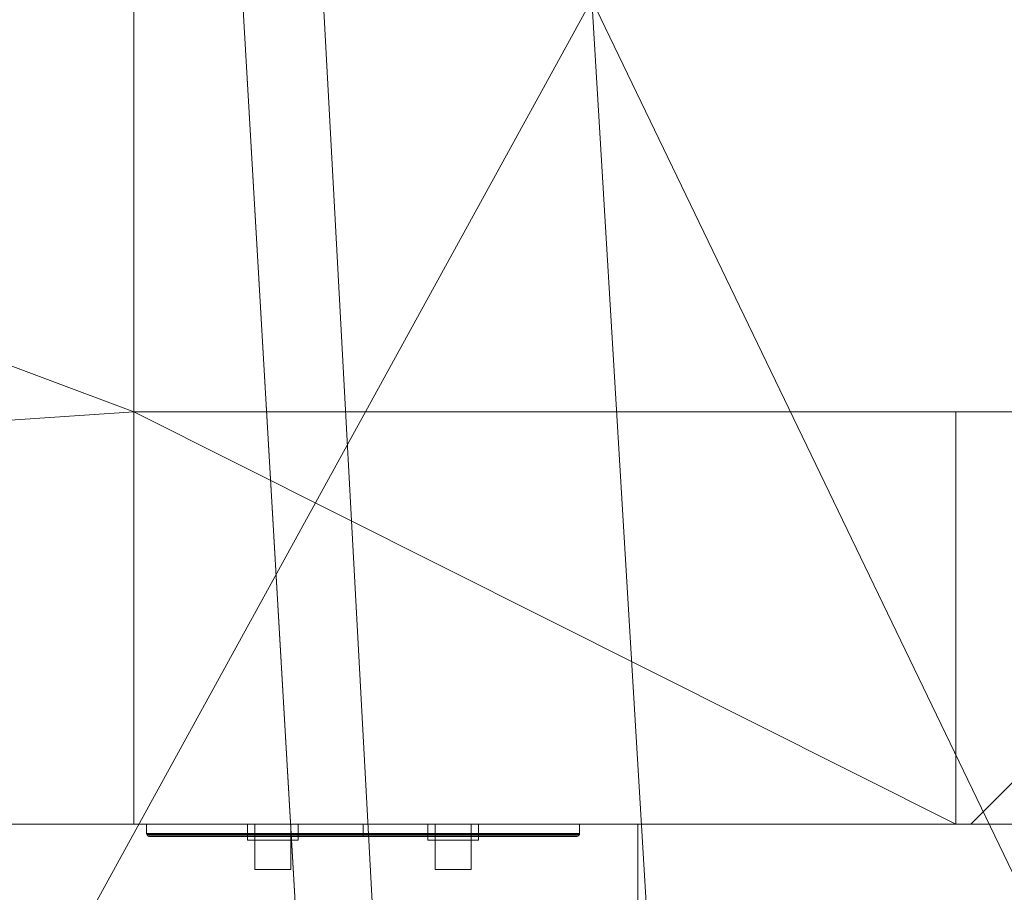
# Model space of a CAD drawing. Header units: inches. Extents: x -263 to 528, y -1 to 602.
# Tile 343 of 656: x -10 to 1, y 348 to 357. Entities that reach past the tile are written whole.
import ezdxf

# ---------------------------------------------------------------- set-up
doc = ezdxf.new("R2010")
doc.units = ezdxf.units.IN
doc.header["$MEASUREMENT"] = 0
for name, color, linetype in [('New_Twindo - Walls', 7, 'Continuous'), ('Twindo - Electrical', 7, 'Continuous'), ('Twindo - Fixtures', 7, 'Continuous'), ('Twindo - Slabs', 7, 'Continuous'), ('Twindo - Walls', 7, 'Continuous')]:
    doc.layers.add(name, color=color, linetype=linetype)

# ---------------------------------------------------------------- blocks, each defined once
blk = doc.blocks.new('Slab_D0BD3B49-249D-4DA8-80D4-D821BCE50D6B', base_point=(-249.5, 387))
at = {"layer": 'Twindo - Slabs', "lineweight": 0}
mesh = blk.add_polyface(dxfattribs=at)
corners = [(-192, 387), (-249.5, 387), (-249.5, 387, -6), (-192, 387, -6), (-89.75, 579.5), (-249.5, 579.5), (-192, 134.5), (-132, 134.5), (-132, 124.5), (10, 124.5), (10, 13.75), (161.5, 13.75), (161.5, 6.5), (252, 6.5), (252, 14), (415.5, 14), (415.5, 322.5), (222.5, 322.5), (222.5, 357.5), (-4, 357.5), (-4, 413), (101.5, 413), (101.5, 553.5), (-89.75, 553.5), (-249.5, 579.5, -6), (-192, 134.5, -6), (-89.75, 579.5, -6), (-89.75, 553.5, -6), (101.5, 553.5, -6), (101.5, 413, -6), (-4, 413, -6), (-4, 357.5, -6), (222.5, 357.5, -6), (222.5, 322.5, -6), (415.5, 322.5, -6), (415.5, 14, -6), (252, 14, -6), (252, 6.5, -6), (161.5, 6.5, -6), (161.5, 13.75, -6), (10, 13.75, -6), (10, 124.5, -6), (-132, 124.5, -6), (-132, 134.5, -6)]
mesh.append_faces([[corners[k] for k in face] for face in [(0, 1, 2, 3), (1, 5, 24, 2), (6, 0, 3, 25), (5, 4, 26, 24), (7, 6, 25, 43), (8, 7, 43, 42), (9, 8, 42, 41), (10, 9, 41, 40), (11, 10, 40, 39), (12, 11, 39, 38), (13, 12, 38, 37), (14, 13, 37, 36), (15, 14, 36, 35), (16, 15, 35, 34), (17, 16, 34, 33), (18, 17, 33, 32), (19, 18, 32, 31), (20, 19, 31, 30), (21, 20, 30, 29), (22, 21, 29, 28), (23, 22, 28, 27), (4, 23, 27, 26)]], dxfattribs={"color": 254})
mesh.append_faces([[corners[k] for k in face] for face in [(22, 20, 21), (16, 14, 15)]], dxfattribs={"vtx0": -1, "color": 254})
mesh.append_faces([[corners[k] for k in face] for face in [(28, 30, 27), (34, 36, 33)]], dxfattribs={"vtx0": -1, "vtx1": -1, "color": 254})
mesh.append_faces([[corners[k] for k in face] for face in [(4, 0, 7), (19, 23, 8), (19, 9, 11), (43, 3, 26), (42, 27, 31), (39, 41, 31)]], dxfattribs={"vtx0": -1, "vtx1": -1, "vtx2": -1, "color": 254})
mesh.append_faces([[corners[k] for k in face] for face in [(23, 7, 8), (19, 8, 9), (17, 11, 12), (17, 12, 13), (17, 13, 14), (3, 24, 26), (43, 26, 27), (39, 31, 32), (39, 32, 33)]], dxfattribs={"vtx0": -1, "vtx2": -1, "color": 254})
mesh.append_faces([[corners[k] for k in face] for face in [(29, 30, 28), (35, 36, 34)]], dxfattribs={"vtx1": -1, "color": 254})
mesh.append_faces([[corners[k] for k in face] for face in [(4, 5, 0), (23, 4, 7), (19, 20, 23), (22, 23, 20), (18, 19, 11), (17, 18, 11), (16, 17, 14), (42, 43, 27), (30, 31, 27), (41, 42, 31), (38, 39, 33), (37, 38, 33), (36, 37, 33)]], dxfattribs={"vtx1": -1, "vtx2": -1, "color": 254})
mesh.append_faces([[corners[k] for k in face] for face in [(5, 1, 0), (0, 6, 7), (9, 10, 11), (3, 2, 24), (43, 25, 3), (39, 40, 41)]], dxfattribs={"vtx2": -1, "color": 254})
blk = doc.blocks.new('Slab_C16FED3F-F51D-4887-95C2-45D370958F54', base_point=(-255.75, 595))
at = {"layer": 'Twindo - Slabs', "lineweight": 0}
mesh = blk.add_polyface(dxfattribs=at)
corners = [(95.5, 568, 128), (95.5, 570, 128), (-75.75, 570, 128), (-75.75, 595, 128), (-255.75, 595, 128), (-255.75, 379, 128), (-198, 379, 128), (-198, 134.5, 128), (-136, 134.5, 128), (-136, 110.5, 128), (6.5, 110.5, 128), (6.5, 6.5, 128), (315.5, 6.5, 128), (315.5, 8, 128), (378.5, 8, 128), (378.5, 6.5, 128), (523, 6.5, 128), (523, 132.25, 128), (421.5, 132.25, 128), (421.5, 333, 128), (239, 333, 128), (239, 391.501, 128), (240, 391.501, 128), (240, 457, 128), (237, 457, 128), (237, 568, 128), (201, 127.5, 128), (201, 128.125, 128), (244.5, 128.125, 128), (244.5, 127.5, 128), (244.5, 15, 128), (161.5, 15, 128), (161.5, 146.5, 128), (200.935, 146.5, 128), (200.997, 146.5, 128), (200.997, 128.5, 128), (95.5, 568, 101), (95.5, 570, 101), (-75.75, 570, 101), (-75.75, 595, 101), (-255.75, 595, 101), (-255.75, 379, 101), (-198, 379, 101), (-198, 134.5, 101), (-136, 134.5, 101), (-136, 110.5, 101), (6.5, 110.5, 101), (6.5, 6.5, 101), (315.5, 6.5, 101), (315.5, 8, 101), (378.5, 8, 101), (378.5, 6.5, 101), (523, 6.5, 101), (523, 132.25, 101), (421.5, 132.25, 101), (421.5, 333, 101), (239, 333, 101), (239, 391.501, 101), (240, 391.501, 101), (240, 457, 101), (237, 457, 101), (237, 568, 101), (201, 127.5, 120), (201, 128, 120), (201, 128.125, 120), (244.5, 128.125, 120), (244.5, 128, 120), (244.5, 127.5, 120), (244.5, 127.5, 101), (244.5, 15, 101), (161.5, 15, 101), (161.5, 146.5, 101), (200.935, 146.5, 101), (200.997, 146.5, 101), (200.997, 128.5, 114.5), (201, 127.5, 101)]
mesh.append_faces([[corners[k] for k in face] for face in [(36, 37, 1, 0), (37, 38, 2, 1), (38, 39, 3, 2), (39, 40, 4, 3), (40, 41, 5, 4), (41, 42, 6, 5), (42, 43, 7, 6), (43, 44, 8, 7), (44, 45, 9, 8), (45, 46, 10, 9), (46, 47, 11, 10), (47, 48, 12, 11), (48, 49, 13, 12), (49, 50, 14, 13), (50, 51, 15, 14), (51, 52, 16, 15), (52, 53, 17, 16), (53, 54, 18, 17), (54, 55, 19, 18), (55, 56, 20, 19), (56, 57, 21, 20), (57, 58, 22, 21), (58, 59, 23, 22), (59, 60, 24, 23), (60, 61, 25, 24), (61, 36, 0, 25), (28, 27, 64, 65), (69, 70, 31, 30), (70, 71, 32, 31), (33, 32, 71, 72), (33, 72, 73, 34), (34, 73, 74, 35), (62, 67, 66, 63), (65, 64, 63, 66), (67, 62, 75, 68), (72, 74, 73)]], dxfattribs={"color": 254})
mesh.append_faces([[corners[k] for k in face] for face in [(23, 21, 22), (27, 63, 64), (29, 66, 67), (29, 69, 30), (75, 74, 72), (52, 54, 53)]], dxfattribs={"vtx0": -1, "color": 254})
mesh.append_faces([[corners[k] for k in face] for face in [(16, 18, 15), (59, 57, 60)]], dxfattribs={"vtx0": -1, "vtx1": -1, "color": 254})
mesh.append_faces([[corners[k] for k in face] for face in [(3, 6, 8), (31, 0, 11), (0, 32, 34), (24, 34, 27), (20, 24, 27), (28, 30, 12), (20, 28, 13), (75, 26, 74), (44, 42, 39), (47, 36, 70), (75, 60, 56), (49, 68, 56)]], dxfattribs={"vtx0": -1, "vtx1": -1, "vtx2": -1, "color": 254})
mesh.append_faces([[corners[k] for k in face] for face in [(2, 8, 9), (2, 9, 10), (0, 10, 11), (20, 27, 28), (30, 11, 12), (28, 12, 13), (20, 13, 14), (18, 14, 15), (42, 40, 39), (44, 39, 38), (46, 38, 37), (46, 37, 36), (72, 36, 61), (75, 61, 60), (47, 70, 69), (49, 69, 68), (50, 56, 55), (50, 55, 54)]], dxfattribs={"vtx0": -1, "vtx2": -1, "color": 254})
mesh.append_faces([[corners[k] for k in face] for face in [(17, 18, 16), (58, 57, 59)]], dxfattribs={"vtx1": -1, "color": 254})
mesh.append_faces([[corners[k] for k in face] for face in [(3, 4, 6), (2, 3, 8), (1, 2, 10), (0, 1, 10), (31, 32, 0), (25, 0, 34), (24, 25, 34), (20, 21, 24), (23, 24, 21), (30, 31, 11), (19, 20, 14), (18, 19, 14), (45, 44, 38), (46, 45, 38), (47, 46, 36), (71, 70, 36), (72, 71, 36), (75, 72, 61), (57, 56, 60), (68, 75, 56), (48, 47, 69), (49, 48, 69), (50, 49, 56), (51, 50, 54), (52, 51, 54)]], dxfattribs={"vtx1": -1, "vtx2": -1, "color": 254})
mesh.append_faces([[corners[k] for k in face] for face in [(4, 5, 6), (6, 7, 8), (26, 35, 74), (42, 41, 40), (44, 43, 42)]], dxfattribs={"vtx2": -1, "color": 254})
mesh.append_faces([[corners[k] for k in face] for face in [(27, 26, 62, 63), (29, 28, 65, 66), (29, 67, 68, 69)]], dxfattribs={"vtx3": -1, "color": 254})
blk = doc.blocks.new('Wall_0276CD21-37A4-47AB-8842-A32EB4E649B9', base_point=(6.5, 348.5))
at = {"layer": 'Twindo - Walls', "lineweight": 0}
mesh = blk.add_polyface(dxfattribs=at)
corners = [(8.27, 350.27, 128), (8.27, 350.27, 224), (25.24, 367.241, 224), (25.24, 367.241, 128), (29, 371.001, 128), (29, 371.001, 246.5), (6.5, 348.5, 246.5), (6.5, 348.5, 128), (5.088, 353.452, 128), (5.088, 353.452, 224), (22.058, 370.423, 224), (22.058, 370.423, 128), (29, 377.365, 128), (29, 377.365, 246.5), (3.318, 351.682, 246.5), (0.136, 348.5, 246.5), (0.136, 348.5, 128)]
mesh.append_faces([[corners[k] for k in face] for face in [(1, 0, 8, 9), (2, 1, 9, 10), (3, 2, 10, 11), (3, 11, 12, 4), (4, 12, 13, 5), (14, 6, 5, 13), (15, 16, 7, 6), (8, 0, 7, 16), (14, 15, 6)]], dxfattribs={"color": 254})
mesh.append_faces([[corners[k] for k in face] for face in [(4, 2, 3), (16, 9, 8)]], dxfattribs={"vtx0": -1, "color": 254})
mesh.append_faces([[corners[k] for k in face] for face in [(7, 1, 6), (12, 10, 13)]], dxfattribs={"vtx0": -1, "vtx1": -1, "color": 254})
mesh.append_faces([[corners[k] for k in face] for face in [(10, 15, 13)]], dxfattribs={"vtx0": -1, "vtx1": -1, "vtx2": -1, "color": 254})
mesh.append_faces([[corners[k] for k in face] for face in [(1, 5, 6)]], dxfattribs={"vtx0": -1, "vtx2": -1, "color": 254})
mesh.append_faces([[corners[k] for k in face] for face in [(0, 1, 7), (11, 10, 12)]], dxfattribs={"vtx1": -1, "color": 254})
mesh.append_faces([[corners[k] for k in face] for face in [(1, 2, 5), (4, 5, 2), (10, 9, 15), (16, 15, 9)]], dxfattribs={"vtx1": -1, "vtx2": -1, "color": 254})
blk = doc.blocks.new('Wall_A370BBF7-0186-49C6-869D-62588EF99DEF', base_point=(-16, 348.5))
at = {"layer": 'Twindo - Walls', "lineweight": 0}
mesh = blk.add_polyface(dxfattribs=at)
corners = [(-9, 353, 128), (-9, 353, 234), (-0.029, 353, 234), (-0.029, 353, 246.5), (4.636, 353, 246.5), (4.636, 353, 128), (-9, 348.5, 128), (-9, 348.5, 234), (-0.029, 348.5, 234), (-0.029, 348.5, 246.5), (0.136, 348.5, 246.5), (0.136, 348.5, 128)]
mesh.append_faces([[corners[k] for k in face] for face in [(6, 7, 1, 0), (8, 2, 1, 7), (8, 9, 3, 2), (4, 3, 9, 10), (10, 11, 5, 4), (5, 11, 6, 0)]], dxfattribs={"color": 254})
mesh.append_faces([[corners[k] for k in face] for face in [(6, 8, 7)]], dxfattribs={"vtx0": -1, "color": 254})
mesh.append_faces([[corners[k] for k in face] for face in [(0, 2, 5), (5, 2, 4), (11, 8, 6)]], dxfattribs={"vtx0": -1, "vtx1": -1, "color": 254})
mesh.append_faces([[corners[k] for k in face] for face in [(11, 10, 8)]], dxfattribs={"vtx1": -1, "vtx2": -1, "color": 254})
mesh.append_faces([[corners[k] for k in face] for face in [(2, 3, 4), (0, 1, 2), (10, 9, 8)]], dxfattribs={"vtx2": -1, "color": 254})
blk = doc.blocks.new('Wall_6E3E1E6A-2B3D-4FB5-B46D-6141B34E5899', base_point=(-16, 373.5))
at = {"layer": 'Twindo - Walls', "lineweight": 0}
mesh = blk.add_polyface(dxfattribs=at)
corners = [(-16, 348.5, 234), (-9, 348.5, 234), (-9, 373.5, 234), (-16, 373.5, 234), (-16, 348.5, 128), (-9, 348.5, 128), (-9, 373.5, 128), (-16, 373.5, 128)]
mesh.append_faces([[corners[k] for k in face] for face in [(0, 1, 2, 3), (1, 0, 4, 5), (1, 5, 6, 2), (7, 3, 2, 6), (4, 0, 3, 7), (5, 4, 7, 6)]], dxfattribs={"color": 254})
blk = doc.blocks.new('Slab_ED5BE3F0-089E-41BE-87EB-5EA2DDB2F362', base_point=(-198, 134.5))
at = {"layer": 'Twindo - Slabs', "lineweight": 0}
mesh = blk.add_polyface(dxfattribs=at)
corners = [(-198, 134.5, 254), (-198, 134.5, 246.5), (-136, 134.5, 246.5), (-136, 134.5, 254), (-198, 379, 254), (-198, 379, 246.5), (-75.75, 379, 246.5), (-75.75, 378, 246.5), (-9, 378, 246.5), (-9, 395.501, 246.5), (113, 395.501, 246.5), (113, 397.501, 246.5), (155, 397.501, 246.5), (155, 197, 246.5), (150.5, 197, 246.5), (150.5, 6.5, 246.5), (6.5, 6.5, 246.5), (6.5, 110.5, 246.5), (-136, 110.5, 246.5), (-136, 110.5, 254), (6.5, 110.5, 254), (6.5, 6.5, 254), (150.5, 6.5, 254), (150.5, 197, 254), (155, 197, 254), (155, 397.501, 254), (113, 397.501, 254), (113, 395.501, 254), (-9, 395.501, 254), (-9, 378, 254), (-75.75, 378, 254), (-75.75, 379, 254)]
mesh.append_faces([[corners[k] for k in face] for face in [(0, 1, 2, 3), (4, 5, 1, 0), (3, 2, 18, 19), (31, 6, 5, 4), (30, 7, 6, 31), (29, 8, 7, 30), (28, 9, 8, 29), (27, 10, 9, 28), (26, 11, 10, 27), (25, 12, 11, 26), (24, 13, 12, 25), (23, 14, 13, 24), (22, 15, 14, 23), (21, 16, 15, 22), (20, 17, 16, 21), (19, 18, 17, 20)]], dxfattribs={"color": 254})
mesh.append_faces([[corners[k] for k in face] for face in [(25, 23, 24)]], dxfattribs={"vtx0": -1, "color": 254})
mesh.append_faces([[corners[k] for k in face] for face in [(12, 14, 11)]], dxfattribs={"vtx0": -1, "vtx1": -1, "color": 254})
mesh.append_faces([[corners[k] for k in face] for face in [(2, 5, 6), (2, 6, 7), (18, 7, 8), (17, 8, 9), (17, 9, 10), (14, 10, 11), (30, 3, 19), (29, 19, 20), (27, 20, 21), (27, 21, 22), (27, 22, 23)]], dxfattribs={"vtx0": -1, "vtx2": -1, "color": 254})
mesh.append_faces([[corners[k] for k in face] for face in [(13, 14, 12)]], dxfattribs={"vtx1": -1, "color": 254})
mesh.append_faces([[corners[k] for k in face] for face in [(18, 2, 7), (17, 18, 8), (16, 17, 10), (15, 16, 10), (14, 15, 10), (31, 4, 3), (30, 31, 3), (29, 30, 19), (28, 29, 20), (27, 28, 20), (26, 27, 23), (25, 26, 23)]], dxfattribs={"vtx1": -1, "vtx2": -1, "color": 254})
mesh.append_faces([[corners[k] for k in face] for face in [(2, 1, 5), (4, 0, 3)]], dxfattribs={"vtx2": -1, "color": 254})
blk = doc.blocks.new('Slab_CFDA27B1-D487-4015-BC2A-AE2E05468854', base_point=(-75.75, 348.5))
at = {"layer": 'Twindo - Fixtures', "lineweight": 0}
mesh = blk.add_polyface(dxfattribs=at)
corners = [(-75.75, 348.5, 246.5), (-75.75, 348.5, 234), (-0.029, 348.5, 234), (-0.029, 348.5, 246.5), (-75.75, 378, 246.5), (-75.75, 378, 234), (-9, 378, 234), (-9, 353, 234), (-0.029, 353, 234), (-0.029, 353, 246.5), (-9, 353, 246.5), (-9, 378, 246.5)]
mesh.append_faces([[corners[k] for k in face] for face in [(0, 1, 2, 3), (4, 5, 1, 0), (3, 2, 8, 9), (11, 6, 5, 4), (10, 7, 6, 11), (9, 8, 7, 10)]], dxfattribs={"color": 254})
mesh.append_faces([[corners[k] for k in face] for face in [(2, 7, 8)]], dxfattribs={"vtx0": -1, "color": 254})
mesh.append_faces([[corners[k] for k in face] for face in [(3, 10, 0)]], dxfattribs={"vtx0": -1, "vtx1": -1, "color": 254})
mesh.append_faces([[corners[k] for k in face] for face in [(1, 6, 7), (10, 4, 0)]], dxfattribs={"vtx0": -1, "vtx2": -1, "color": 254})
mesh.append_faces([[corners[k] for k in face] for face in [(9, 10, 3)]], dxfattribs={"vtx1": -1, "color": 254})
mesh.append_faces([[corners[k] for k in face] for face in [(2, 1, 7)]], dxfattribs={"vtx1": -1, "vtx2": -1, "color": 254})
mesh.append_faces([[corners[k] for k in face] for face in [(1, 5, 6), (10, 11, 4)]], dxfattribs={"vtx2": -1, "color": 254})
blk = doc.blocks.new('Object_D0EA7EC0-286E-446C-89D9-1629E69C35A2')
at = {"layer": 'Twindo - Electrical', "lineweight": 0}
mesh = blk.add_polyface(dxfattribs=at)
corners = [(-6.499, 348.5, 171.638), (-8.862, 348.5, 171.638), (-8.862, 348.5, 176.362), (-6.499, 348.5, 176.362), (-7.759, 348.5, 173.331), (-7.208, 348.5, 173.331), (-7.208, 348.5, 174.669), (-7.759, 348.5, 174.669), (-6.499, 348.397, 176.362), (-6.499, 348.388, 176.361), (-6.499, 348.373, 176.352), (-6.499, 348.364, 176.337), (-6.499, 348.363, 176.328), (-6.499, 348.363, 171.672), (-6.499, 348.364, 171.663), (-6.499, 348.373, 171.648), (-6.499, 348.388, 171.639), (-6.499, 348.397, 171.638), (-8.862, 348.397, 176.362), (-8.862, 348.397, 171.638), (-7.759, 348.363, 174.669), (-7.759, 348.363, 173.331), (-7.208, 348.363, 174.669), (-7.208, 348.363, 173.331), (-8.86, 348.388, 171.639), (-8.852, 348.373, 171.648), (-8.836, 348.364, 171.663), (-8.827, 348.363, 171.672), (-8.827, 348.363, 176.328), (-8.836, 348.364, 176.337), (-8.852, 348.373, 176.352), (-8.86, 348.388, 176.361)]
mesh.append_faces([[corners[k] for k in face] for face in [(3, 2, 18, 8), (18, 2, 1, 19), (17, 19, 1, 0), (4, 7, 20, 21), (7, 6, 22, 20), (6, 5, 23, 22), (5, 4, 21, 23), (16, 24, 19, 17), (15, 25, 24, 16), (14, 26, 25, 15), (13, 27, 26, 14), (11, 29, 28, 12), (10, 30, 29, 11), (9, 31, 30, 10), (8, 18, 31, 9), (31, 18, 19, 24), (30, 31, 24, 25), (29, 30, 25, 26), (28, 29, 26, 27)]], dxfattribs={"color": 7})
mesh.append_faces([[corners[k] for k in face] for face in [(8, 17, 0, 3)]], dxfattribs={"vtx0": -1, "color": 7})
mesh.append_faces([[corners[k] for k in face] for face in [(1, 4, 0), (0, 5, 3), (13, 23, 27), (27, 21, 28)]], dxfattribs={"vtx0": -1, "vtx1": -1, "color": 7})
mesh.append_faces([[corners[k] for k in face] for face in [(6, 2, 3), (2, 7, 4), (0, 4, 5), (20, 12, 28), (12, 22, 23), (27, 23, 21)]], dxfattribs={"vtx0": -1, "vtx2": -1, "color": 7})
mesh.append_faces([[corners[k] for k in face] for face in [(8, 11, 12, 13), (8, 13, 14, 15), (8, 15, 16, 17)]], dxfattribs={"vtx0": -1, "vtx3": -1, "color": 7})
mesh.append_faces([[corners[k] for k in face] for face in [(6, 7, 2), (5, 6, 3), (1, 2, 4), (20, 22, 12), (21, 20, 28), (13, 12, 23)]], dxfattribs={"vtx1": -1, "vtx2": -1, "color": 7})
mesh.append_faces([[corners[k] for k in face] for face in [(8, 9, 10, 11)]], dxfattribs={"vtx3": -1, "color": 7})
mesh = blk.add_polyface(dxfattribs=at)
corners = [(-7.287, 348.5, 173.409), (-7.681, 348.5, 173.409), (-7.681, 348.5, 174.591), (-7.287, 348.5, 174.591), (-7.681, 348.397, 174.591), (-7.287, 348.397, 174.591), (-7.681, 348.397, 174.472), (-7.287, 348.397, 174.472), (-7.681, 348.003, 174.472), (-7.287, 348.003, 174.472), (-7.681, 348.003, 174.157), (-7.287, 348.003, 174.157), (-7.681, 348.397, 174.157), (-7.287, 348.397, 174.157), (-7.681, 348.397, 173.409), (-7.287, 348.397, 173.409), (-7.208, 348.5, 173.331), (-7.208, 348.323, 173.331), (-7.759, 348.323, 173.331), (-7.759, 348.5, 173.331), (-7.759, 348.323, 174.669), (-7.759, 348.5, 174.669), (-7.208, 348.323, 174.669), (-7.208, 348.5, 174.669), (-7.287, 348.5, 173.409), (-7.287, 348.323, 173.409), (-7.287, 348.323, 174.591), (-7.287, 348.5, 174.591), (-7.681, 348.323, 174.591), (-7.681, 348.5, 174.591), (-7.681, 348.323, 173.409), (-7.681, 348.5, 173.409)]
mesh.append_faces([[corners[k] for k in face] for face in [(0, 1, 2, 3), (3, 2, 4, 5), (5, 4, 6, 7), (7, 6, 8, 9), (9, 8, 10, 11), (11, 10, 12, 13), (13, 12, 14, 15), (15, 14, 1, 0), (16, 17, 18, 19), (19, 18, 20, 21), (21, 20, 22, 23), (23, 22, 17, 16), (24, 25, 26, 27), (27, 26, 28, 29), (29, 28, 30, 31), (31, 30, 25, 24)]], dxfattribs={"color": 7})
mesh.append_faces([[corners[k] for k in face] for face in [(0, 13, 15)]], dxfattribs={"vtx0": -1, "color": 7})
mesh.append_faces([[corners[k] for k in face] for face in [(1, 12, 2), (19, 31, 16), (16, 24, 23), (17, 25, 18), (18, 30, 20)]], dxfattribs={"vtx0": -1, "vtx1": -1, "color": 7})
mesh.append_faces([[corners[k] for k in face] for face in [(3, 7, 13), (12, 6, 2)]], dxfattribs={"vtx0": -1, "vtx1": -1, "vtx2": -1, "color": 7})
mesh.append_faces([[corners[k] for k in face] for face in [(7, 11, 13), (27, 21, 23), (21, 29, 31), (16, 31, 24), (28, 22, 20), (22, 26, 25), (18, 25, 30)]], dxfattribs={"vtx0": -1, "vtx2": -1, "color": 7})
mesh.append_faces([[corners[k] for k in face] for face in [(14, 12, 1)]], dxfattribs={"vtx1": -1, "color": 7})
mesh.append_faces([[corners[k] for k in face] for face in [(0, 3, 13), (12, 10, 6), (27, 29, 21), (24, 27, 23), (19, 21, 31), (28, 26, 22), (30, 28, 20), (17, 22, 25)]], dxfattribs={"vtx1": -1, "vtx2": -1, "color": 7})
mesh.append_faces([[corners[k] for k in face] for face in [(3, 5, 7), (7, 9, 11), (6, 4, 2), (10, 8, 6)]], dxfattribs={"vtx2": -1, "color": 7})
mesh = blk.add_polyface(dxfattribs=at)
corners = [(-6.499, 348.397, 176.362), (-4.137, 348.397, 176.362), (-4.137, 348.5, 176.362), (-6.499, 348.5, 176.362), (-6.499, 348.5, 171.638), (-6.499, 348.397, 171.638), (-6.499, 348.388, 171.639), (-6.499, 348.373, 171.648), (-6.499, 348.364, 171.663), (-6.499, 348.363, 171.672), (-6.499, 348.363, 176.328), (-6.499, 348.364, 176.337), (-6.499, 348.373, 176.352), (-6.499, 348.388, 176.361), (-4.137, 348.5, 171.638), (-5.791, 348.5, 173.331), (-5.24, 348.5, 173.331), (-5.24, 348.5, 174.669), (-5.791, 348.5, 174.669), (-4.137, 348.397, 171.638), (-4.138, 348.388, 176.361), (-4.147, 348.373, 176.352), (-4.163, 348.364, 176.337), (-4.172, 348.363, 176.328), (-4.172, 348.363, 171.672), (-5.24, 348.363, 174.669), (-5.24, 348.363, 173.331), (-5.791, 348.363, 173.331), (-5.791, 348.363, 174.669), (-4.163, 348.364, 171.663), (-4.147, 348.373, 171.648), (-4.138, 348.388, 171.639)]
mesh.append_faces([[corners[k] for k in face] for face in [(0, 1, 2, 3), (19, 14, 2, 1), (13, 20, 1, 0), (12, 21, 20, 13), (11, 22, 21, 12), (10, 23, 22, 11), (8, 29, 24, 9), (7, 30, 29, 8), (6, 31, 30, 7), (5, 19, 31, 6), (4, 14, 19, 5), (15, 18, 28, 27), (18, 17, 25, 28), (17, 16, 26, 25), (16, 15, 27, 26), (31, 19, 1, 20), (30, 31, 20, 21), (29, 30, 21, 22), (24, 29, 22, 23)]], dxfattribs={"color": 7})
mesh.append_faces([[corners[k] for k in face] for face in [(4, 13, 0, 3)]], dxfattribs={"vtx0": -1, "color": 7})
mesh.append_faces([[corners[k] for k in face] for face in [(4, 15, 14), (14, 16, 2), (24, 26, 9), (9, 27, 10)]], dxfattribs={"vtx0": -1, "vtx1": -1, "color": 7})
mesh.append_faces([[corners[k] for k in face] for face in [(17, 3, 2), (3, 18, 15), (14, 15, 16), (28, 23, 10), (23, 25, 26), (9, 26, 27)]], dxfattribs={"vtx0": -1, "vtx2": -1, "color": 7})
mesh.append_faces([[corners[k] for k in face] for face in [(4, 7, 8, 9), (4, 9, 10, 11), (4, 11, 12, 13)]], dxfattribs={"vtx0": -1, "vtx3": -1, "color": 7})
mesh.append_faces([[corners[k] for k in face] for face in [(17, 18, 3), (16, 17, 2), (4, 3, 15), (28, 25, 23), (27, 28, 10), (24, 23, 26)]], dxfattribs={"vtx1": -1, "vtx2": -1, "color": 7})
mesh.append_faces([[corners[k] for k in face] for face in [(4, 5, 6, 7)]], dxfattribs={"vtx3": -1, "color": 7})
mesh = blk.add_polyface(dxfattribs=at)
corners = [(-5.318, 348.5, 173.409), (-5.712, 348.5, 173.409), (-5.712, 348.5, 174.591), (-5.318, 348.5, 174.591), (-5.712, 348.397, 174.591), (-5.318, 348.397, 174.591), (-5.712, 348.397, 174.472), (-5.318, 348.397, 174.472), (-5.712, 348.003, 174.472), (-5.318, 348.003, 174.472), (-5.712, 348.003, 174.157), (-5.318, 348.003, 174.157), (-5.712, 348.397, 174.157), (-5.318, 348.397, 174.157), (-5.712, 348.397, 173.409), (-5.318, 348.397, 173.409), (-5.24, 348.5, 173.331), (-5.24, 348.323, 173.331), (-5.791, 348.323, 173.331), (-5.791, 348.5, 173.331), (-5.791, 348.323, 174.669), (-5.791, 348.5, 174.669), (-5.24, 348.323, 174.669), (-5.24, 348.5, 174.669), (-5.318, 348.5, 173.409), (-5.318, 348.323, 173.409), (-5.318, 348.323, 174.591), (-5.318, 348.5, 174.591), (-5.712, 348.323, 174.591), (-5.712, 348.5, 174.591), (-5.712, 348.323, 173.409), (-5.712, 348.5, 173.409)]
mesh.append_faces([[corners[k] for k in face] for face in [(0, 1, 2, 3), (3, 2, 4, 5), (5, 4, 6, 7), (7, 6, 8, 9), (9, 8, 10, 11), (11, 10, 12, 13), (13, 12, 14, 15), (15, 14, 1, 0), (16, 17, 18, 19), (19, 18, 20, 21), (21, 20, 22, 23), (23, 22, 17, 16), (24, 25, 26, 27), (27, 26, 28, 29), (29, 28, 30, 31), (31, 30, 25, 24)]], dxfattribs={"color": 7})
mesh.append_faces([[corners[k] for k in face] for face in [(0, 13, 15)]], dxfattribs={"vtx0": -1, "color": 7})
mesh.append_faces([[corners[k] for k in face] for face in [(1, 12, 2), (19, 31, 16), (16, 24, 23), (17, 25, 18), (18, 30, 20)]], dxfattribs={"vtx0": -1, "vtx1": -1, "color": 7})
mesh.append_faces([[corners[k] for k in face] for face in [(3, 7, 13), (12, 6, 2)]], dxfattribs={"vtx0": -1, "vtx1": -1, "vtx2": -1, "color": 7})
mesh.append_faces([[corners[k] for k in face] for face in [(7, 11, 13), (27, 21, 23), (21, 29, 31), (16, 31, 24), (28, 22, 20), (22, 26, 25), (18, 25, 30)]], dxfattribs={"vtx0": -1, "vtx2": -1, "color": 7})
mesh.append_faces([[corners[k] for k in face] for face in [(14, 12, 1)]], dxfattribs={"vtx1": -1, "color": 7})
mesh.append_faces([[corners[k] for k in face] for face in [(0, 3, 13), (12, 10, 6), (27, 29, 21), (24, 27, 23), (19, 21, 31), (28, 26, 22), (30, 28, 20), (17, 22, 25)]], dxfattribs={"vtx1": -1, "vtx2": -1, "color": 7})
mesh.append_faces([[corners[k] for k in face] for face in [(3, 5, 7), (7, 9, 11), (6, 4, 2), (10, 8, 6)]], dxfattribs={"vtx2": -1, "color": 7})
blk = doc.blocks.new('Wall_DFD9C95A-FD87-4EB6-9221-E0FE076AA1AA', base_point=(-3.5, 348.5))
at = {"layer": 'New_Twindo - Walls', "lineweight": 0}
mesh = blk.add_polyface(dxfattribs=at)
corners = [(6.5, 274.079, 232.773), (6.5, 307.472, 229.1), (6.5, 340.507, 223), (6.5, 340.507, 128), (6.5, 348.5, 128), (6.5, 348.5, 246.5), (6.5, 110.5, 246.5), (6.5, 110.5, 128), (6.5, 140.507, 128), (6.5, 140.507, 223), (6.5, 173.543, 229.1), (6.5, 206.936, 232.773), (6.5, 240.507, 234), (-3.5, 274.079, 232.773), (-3.5, 307.472, 229.1), (-3.5, 340.507, 223), (-3.5, 340.507, 128), (-3.5, 348.5, 128), (-3.5, 348.5, 246.5), (-3.5, 110.5, 246.5), (-3.5, 110.5, 128), (-3.5, 140.507, 128), (-3.5, 140.507, 223), (-3.5, 173.543, 229.1), (-3.5, 206.936, 232.773), (-3.5, 240.507, 234)]
mesh.append_faces([[corners[k] for k in face] for face in [(1, 0, 13, 14), (2, 1, 14, 15), (3, 2, 15, 16), (3, 16, 17, 4), (18, 5, 4, 17), (6, 5, 18, 19), (6, 19, 20, 7), (21, 8, 7, 20), (9, 8, 21, 22), (10, 9, 22, 23), (11, 10, 23, 24), (12, 11, 24, 25), (0, 12, 25, 13)]], dxfattribs={"color": 254})
mesh.append_faces([[corners[k] for k in face] for face in [(4, 2, 3), (20, 22, 21)]], dxfattribs={"vtx0": -1, "color": 254})
mesh.append_faces([[corners[k] for k in face] for face in [(7, 9, 6), (17, 15, 18)]], dxfattribs={"vtx0": -1, "vtx1": -1, "color": 254})
mesh.append_faces([[corners[k] for k in face] for face in [(12, 5, 6), (5, 12, 0), (5, 0, 1), (5, 1, 2), (25, 19, 18), (19, 25, 24), (19, 24, 23), (19, 23, 22)]], dxfattribs={"vtx0": -1, "vtx2": -1, "color": 254})
mesh.append_faces([[corners[k] for k in face] for face in [(8, 9, 7), (16, 15, 17)]], dxfattribs={"vtx1": -1, "color": 254})
mesh.append_faces([[corners[k] for k in face] for face in [(11, 12, 6), (10, 11, 6), (9, 10, 6), (4, 5, 2), (13, 25, 18), (14, 13, 18), (15, 14, 18), (20, 19, 22)]], dxfattribs={"vtx1": -1, "vtx2": -1, "color": 254})

msp = doc.modelspace()

# ---------------------------------------------------------------- block references
at = {"layer": 'New_Twindo - Walls', "color": 7, "lineweight": 35}
msp.add_blockref('Wall_DFD9C95A-FD87-4EB6-9221-E0FE076AA1AA', (-3.5, 348.5), dxfattribs=at)
at = {"layer": 'Twindo - Electrical', "color": 36, "linetype": 'Continuous', "lineweight": 18, "true_color": 0x783c00}
msp.add_blockref('Object_D0EA7EC0-286E-446C-89D9-1629E69C35A2', (0, 0), dxfattribs=at)
at = {"layer": 'Twindo - Fixtures', "color": 251, "linetype": 'Continuous', "lineweight": 18, "true_color": 0x4a4a4a}
msp.add_blockref('Slab_CFDA27B1-D487-4015-BC2A-AE2E05468854', (-75.75, 348.5), dxfattribs=at)
at = {"layer": 'Twindo - Slabs', "color": 251, "linetype": 'Continuous', "lineweight": 18, "true_color": 0x4a4a4a}
for name, p in [('Slab_C16FED3F-F51D-4887-95C2-45D370958F54', (-255.75, 595)), ('Slab_D0BD3B49-249D-4DA8-80D4-D821BCE50D6B', (-249.5, 387)), ('Slab_ED5BE3F0-089E-41BE-87EB-5EA2DDB2F362', (-198, 134.5))]:
    msp.add_blockref(name, p, dxfattribs=at)
at = {"layer": 'Twindo - Walls', "color": 7, "lineweight": 35}
for name, p in [('Wall_0276CD21-37A4-47AB-8842-A32EB4E649B9', (6.5, 348.5)), ('Wall_6E3E1E6A-2B3D-4FB5-B46D-6141B34E5899', (-16, 373.5)), ('Wall_A370BBF7-0186-49C6-869D-62588EF99DEF', (-16, 348.5))]:
    msp.add_blockref(name, p, dxfattribs=at)

doc.saveas('drawing.dxf')
